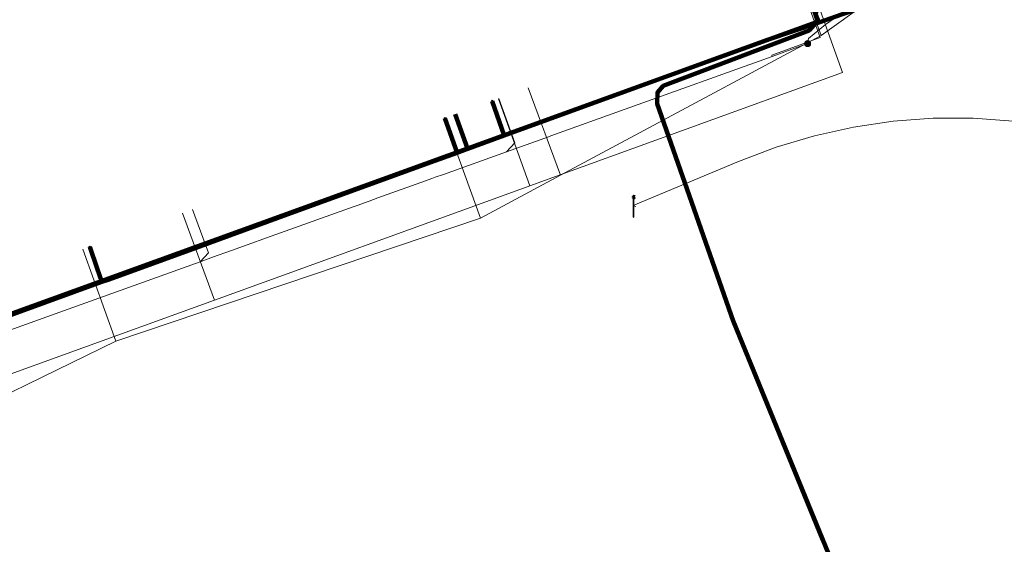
# Model space of a CAD drawing. Extents: x 152558 to 154479, y 462974 to 463683.
# Tile 592 of 638: x 154268 to 154304, y 463384 to 463404. Entities that reach past the tile are written whole.
import ezdxf
from ezdxf.lldxf.tags import DXFTag

# ---------------------------------------------------------------- set-up
doc = ezdxf.new("R2010")
doc.units = 0
doc.header["$LTSCALE"] = 0.2
doc.layers.get('0').update_dxf_attribs({"linetype": 'CONTINUOUS'})
for name, color, linetype, lineweight in [('B-RO-KL-DATA_COAXIAAL_17_ZIGGO BV-G', 90, 'KL-DATA-N', 18), ('B-RO-KL-DATA_COAXIAAL_7_ZIGGO BV-G', 90, 'KL-DATA-N', 18), ('B-RO-KL-DATA_HULPSTUK_KPN BV-S', 90, 'CONTINUOUS', 25), ('B-RO-KL-DATA_KABELBED_KPN BV-G', 90, 'CONTINUOUS', 100), ('B-RO-KL-DATA_KABELBED_ZIGGO BV-G', 90, 'CONTINUOUS', 100), ('B-RO-KL-DATA_MANTELBUIS_ZIGGO BV-G', 90, 'CONTINUOUS', 100), ('B-RO-KL-DATA_REGGEFIBER OPERATOR BV-G', 90, 'KL-DATA-N', 18), ('B-RO-KL-ET_LS_230 V_GEMEENTE AMERSFOORT-G', 190, 'KL-LS-N', 18), ('B-RO-KL-ET_LS_400 V_STEDIN NETBEHEER BV-G', 190, 'KL-LS-N', 18), ('B-RO-KL-ET_LS_GEMEENTE AMERSFOORT-S', 190, 'CONTINUOUS', 25), ('B-RO-KL-ET_LS_HULPSTUK_STEDIN NETBEHEER BV-S', 190, 'CONTINUOUS', 25), ('B-RO-KL-GAS_LD_PE_32_0.1 BAR_STEDIN NETBEHEER BV-G', 50, 'KL-GAS-LD-N', 18), ('B-RO-KL-GAS_LD_PVC_63_0.1 BAR_STEDIN NETBEHEER BV-G', 50, 'KL-GAS-LD-N', 18)]:
    doc.layers.add(name, color=color, linetype=linetype, lineweight=lineweight)
doc.styles.add('NLCS-ISO', font='NLCS-ISO.ttf')
tags = doc.linetypes.add('KL-DATA-N', pattern='A,4,-1,[101,NLCS.SHX,S=0.5,R=0,X=0,Y=0],-1,4,-1,["D",Standard,S=1,R=0,X=-0.25,Y=-0.5],-1.5', length=12.5).pattern_tags.tags
tags[18] = DXFTag(74, 10)
tags = doc.linetypes.add('KL-GAS-LD-N', pattern='A,4,-1,[69,NLCS.SHX,S=0.5,R=0,X=0,Y=0],-1,4,-1,["L",Standard,S=1,R=0,X=0.25,Y=-0.5],-2', length=13).pattern_tags.tags
tags[18] = DXFTag(74, 10)
tags = doc.linetypes.add('KL-LS-N', pattern='A,4,-1,[103,NLCS.SHX,S=0.75,R=0,X=0,Y=0],-1,4,-1,["L",Standard,S=1,R=0,X=0,Y=-0.5],-2', length=13).pattern_tags.tags
tags[18] = DXFTag(74, 10)

# ---------------------------------------------------------------- blocks, each defined once
blk = doc.blocks.new('SKL-WTB_HULP_MOF-SO')
at = {"linetype": 'ByBlock', "lineweight": 18}
h = blk.add_hatch(color=0, dxfattribs=at)
h.dxf.hatch_style = 1
h.paths.add_polyline_path([(-0.5625, 0, 1), (0.5625, 0, 1)])
at = {"color": 0, "linetype": 'ByBlock', "lineweight": 18}
blk.add_circle((0, 0), 0.5625, dxfattribs=at)
at = {"color": 0, "linetype": 'ByBlock', "lineweight": 18, "style": 'NLCS-ISO', "flags": 1}
for tag, p in [('TYPE', (1.5, 0)), ('LABEL', (1.5, -1.5)), ('OMSCHRIJVING', (1.5, -3))]:
    blk.add_attdef(tag, p, '', height=1, dxfattribs=at)
blk = doc.blocks.new('SKL-WTB_HULP_OVERIG-SO')
at = {"color": 0, "linetype": 'ByBlock', "lineweight": 18}
for points in [[(-0.14, 0.14), (0.14, -0.14)], [(0.14, 0.14), (-0.14, -0.14)]]:
    blk.add_lwpolyline(points, dxfattribs=at)
at = {"color": 0, "linetype": 'ByBlock', "lineweight": 18, "style": 'NLCS-ISO', "flags": 1}
for tag, p in [('TYPE', (1.5, 0)), ('LABEL', (1.5, -1.5)), ('OMSCHRIJVING', (1.5, -3))]:
    blk.add_attdef(tag, p, '', height=1, dxfattribs=at)
blk = doc.blocks.new('SKL-ET_LS_MAST-SO')
for p, q in [((-0.05, 2.07), (0.05, 2.07)), ((-0.05, -2), (0.05, -2))]:
    blk.add_line(p, q)
for points in [[(-0.18, 1.76), (-0.22, 1.76), (-0.22, 1.84), (-0.18, 1.84), (-0.18, 1.79)], [(-0.05, -2), (-0.05, 2.07)], [(0.05, -2), (0.05, 2.07)], [(0.18, 1.92), (0.05, 1.92)], [(0.18, 1.89), (0.05, 1.89)], [(0.18, 1.89), (0.22, 1.89), (0.22, 1.97), (0.18, 1.97), (0.18, 1.92)], [(-0.18, 1.49), (-0.22, 1.49), (-0.22, 1.57), (-0.18, 1.57), (-0.18, 1.52)], [(-0.18, 1.79), (-0.05, 1.79)], [(-0.18, 1.76), (-0.05, 1.76)], [(-0.18, 1.52), (-0.05, 1.52)], [(-0.18, 1.49), (-0.05, 1.49)], [(0.18, 1.66), (0.05, 1.66)], [(0.18, 1.63), (0.05, 1.63)], [(0.18, 1.39), (0.05, 1.39)], [(0.18, 1.36), (0.05, 1.36)], [(0.18, 1.63), (0.22, 1.63), (0.22, 1.71), (0.18, 1.71), (0.18, 1.66)], [(0.18, 1.36), (0.22, 1.36), (0.22, 1.44), (0.18, 1.44), (0.18, 1.39)]]:
    blk.add_lwpolyline(points)

msp = doc.modelspace()

# ---------------------------------------------------------------- linework, layer by layer
at = {"layer": 'B-RO-KL-DATA_COAXIAAL_17_ZIGGO BV-G', "flags": 128}
for points in [[(154218.302, 463353.028), (154217.934, 463353.99), (154223.042, 463355.944), (154227.376, 463357.546), (154230.065, 463358.539), (154238.318, 463361.589), (154238.721, 463361.738), (154239.25, 463361.934), (154245.297, 463364.168), (154250.057, 463365.927), (154250.062, 463365.929), (154251.38, 463366.416), (154253.645, 463367.253), (154254.158, 463367.436), (154264.267, 463371.047), (154265.461, 463371.474), (154266.376, 463371.819), (154266.64, 463371.919), (154271.636, 463373.804), (154273.177, 463374.385), (154274.161, 463374.756), (154277.52, 463376.024), (154278.092, 463376.24), (154281.561, 463377.549), (154283.439, 463378.257), (154292.435, 463381.608), (154297.975, 463383.672), (154297.662, 463384.413), (154294.367, 463392.474), (154291.577, 463400.459), (154291.584, 463400.869), (154291.8, 463401.12), (154297.165, 463403.151), (154297.44, 463403.45), (154297.442, 463403.463), (154297.464, 463403.632), (154297.502, 463403.926), (154276.73, 463461.478), (154273.743, 463469.754), (154273.217, 463471.213), (154274.519, 463471.691), (154280.111, 463473.741), (154282.391, 463474.851), (154282.609, 463474.93), (154284.462, 463475.601), (154294.361, 463479.086), (154295.491, 463479.499), (154302.68, 463482.128), (154324.013, 463490.277), (154326.061, 463491.654), (154327.554, 463494.54), (154327.881, 463495.173), (154327.883, 463495.179), (154328.052, 463495.837), (154328.221, 463496.494), (154329.123, 463500), (154329.239, 463500.451), (154329.309, 463500.722), (154330.561, 463500), (154331.408, 463499.234), (154350.72, 463481.762), (154350.753, 463481.732), (154351.097, 463481.385), (154352.632, 463479.839), (154354.062, 463478.398), (154358.559, 463473.868), (154373.526, 463461.102), (154376.285, 463458.699), (154380.26, 463455.237), (154385.373, 463450.784), (154392.12, 463444.814), (154399.951, 463437.885)], [(154350.106, 463248.787), (154347.762, 463245.734), (154345.422, 463242.687), (154344.806, 463241.75), (154344.517, 463241.583), (154344.135, 463241.599), (154343.703, 463241.822), (154343.112, 463242.61), (154330.191, 463274.237), (154330.092, 463274.789), (154330.121, 463275.031), (154330.509, 463275.413), (154331.285, 463275.996), (154333.933, 463277.032), (154344.849, 463281.626), (154345.314, 463282.15), (154345.421, 463282.805), (154345.144, 463283.727), (154341.354, 463290.933), (154341.165, 463291.633), (154340.095, 463292.214), (154339.09, 463292.902), (154338.079, 463293.593), (154337.145, 463294.384), (154336.21, 463295.175), (154335.362, 463296.058), (154334.519, 463296.936), (154333.769, 463297.896), (154330.229, 463305.165), (154329.442, 463307.2), (154325.845, 463316.235), (154325.638, 463316.755), (154325.547, 463316.718), (154322.451, 463324.311), (154303.819, 463370.008), (154302.988, 463372.046), (154301.83, 463374.475), (154300.669, 463377.287), (154297.975, 463383.672), (154297.662, 463384.413), (154294.367, 463392.474), (154291.577, 463400.459), (154291.584, 463400.869), (154291.8, 463401.12), (154297.165, 463403.151), (154297.44, 463403.45), (154297.442, 463403.463), (154297.464, 463403.632), (154297.502, 463403.926), (154276.73, 463461.478), (154273.743, 463469.754), (154273.217, 463471.213), (154274.519, 463471.691), (154280.111, 463473.741), (154282.391, 463474.851), (154282.609, 463474.93), (154284.462, 463475.601), (154294.361, 463479.086), (154295.491, 463479.499), (154302.68, 463482.128), (154324.013, 463490.277), (154326.061, 463491.654), (154327.554, 463494.54), (154327.881, 463495.173), (154327.883, 463495.179), (154328.052, 463495.837), (154328.221, 463496.494), (154329.123, 463500), (154329.239, 463500.451), (154329.309, 463500.722), (154330.561, 463500), (154331.408, 463499.234), (154350.72, 463481.762), (154350.753, 463481.732), (154351.04, 463481.323), (154352.243, 463479.608), (154352.318, 463479.466), (154352.747, 463478.652), (154352.143, 463477.68), (154352.025, 463477.49), (154351.989, 463477.449), (154336.911, 463460.42), (154336.829, 463460.328), (154336.168, 463459.581), (154336.383, 463459.409), (154336.493, 463459.319), (154336.529, 463459.29)], [(154292.15, 463414.208), (154292.376, 463413.586), (154292.729, 463412.611), (154293.759, 463412.983), (154294.041, 463413.085), (154294.689, 463411.294), (154297.464, 463403.632), (154297.442, 463403.463), (154284.914, 463398.93), (154284.88, 463398.918), (154284.598, 463398.816), (154260.192, 463389.983), (154259.954, 463390.641), (154256.717, 463399.57), (154256.34, 463399.433), (154255.775, 463399.228), (154248.252, 463396.502), (154247.135, 463396.097), (154246.681, 463397.323), (154245.952, 463399.291), (154245.401, 463399.09)]]:
    msp.add_lwpolyline(points, dxfattribs=at)
at = {"layer": 'B-RO-KL-DATA_COAXIAAL_7_ZIGGO BV-G', "flags": 128}
for points in [[(154292.15, 463414.208), (154292.376, 463413.586), (154292.729, 463412.611), (154293.759, 463412.983), (154294.041, 463413.085), (154294.689, 463411.294), (154297.464, 463403.632), (154297.442, 463403.463), (154284.914, 463398.93), (154284.88, 463398.918), (154284.598, 463398.816), (154260.192, 463389.983), (154259.954, 463390.641), (154256.717, 463399.57), (154256.34, 463399.433), (154255.387, 463402.047), (154254.743, 463403.812), (154253.22, 463407.986), (154251.475, 463412.768), (154250.391, 463415.738), (154248.986, 463419.589), (154247.58, 463423.442), (154245.618, 463428.821), (154243.891, 463433.556), (154242.509, 463437.343), (154242.044, 463438.618), (154239.583, 463445.367), (154239.573, 463445.396), (154238.251, 463449.043), (154240.286, 463449.781)], [(154242.273, 463442.638), (154242.18, 463442.89), (154242.135, 463443.012), (154241.084, 463445.912), (154239.583, 463445.367), (154242.044, 463438.618), (154242.509, 463437.343), (154243.891, 463433.556), (154245.618, 463428.821), (154247.58, 463423.442), (154248.986, 463419.589), (154250.391, 463415.738), (154251.475, 463412.768), (154253.22, 463407.986), (154254.743, 463403.812), (154255.387, 463402.047), (154256.34, 463399.433), (154256.717, 463399.57), (154259.954, 463390.641), (154260.192, 463389.983), (154284.598, 463398.816), (154284.88, 463398.918), (154284.914, 463398.93), (154297.442, 463403.463), (154297.464, 463403.632), (154294.689, 463411.294), (154294.407, 463411.192), (154293.092, 463410.716), (154292.783, 463410.605)], [(154292.15, 463414.208), (154292.376, 463413.586), (154292.729, 463412.611), (154293.759, 463412.983), (154294.041, 463413.085), (154294.689, 463411.294), (154297.464, 463403.632), (154297.442, 463403.463), (154284.914, 463398.93), (154284.88, 463398.918), (154284.598, 463398.816), (154260.192, 463389.983), (154259.954, 463390.641), (154256.717, 463399.57), (154256.34, 463399.433), (154255.387, 463402.047), (154254.743, 463403.812), (154253.22, 463407.986), (154251.475, 463412.768), (154250.391, 463415.738), (154248.986, 463419.589), (154247.58, 463423.442), (154245.618, 463428.821), (154243.891, 463433.556), (154242.509, 463437.343), (154242.044, 463438.618), (154239.583, 463445.367), (154241.084, 463445.912), (154242.135, 463443.012), (154242.18, 463442.89), (154242.706, 463443.084)], [(154292.15, 463414.208), (154292.376, 463413.586), (154292.729, 463412.611), (154293.759, 463412.983), (154294.041, 463413.085), (154294.689, 463411.294), (154297.464, 463403.632), (154297.442, 463403.463), (154284.914, 463398.93), (154284.88, 463398.918), (154284.598, 463398.816), (154260.192, 463389.983), (154259.954, 463390.641), (154256.717, 463399.57), (154256.34, 463399.433), (154255.387, 463402.047), (154254.743, 463403.812), (154253.22, 463407.986), (154251.475, 463412.768), (154250.391, 463415.738), (154248.986, 463419.589), (154247.58, 463423.442), (154245.618, 463428.821), (154243.891, 463433.556), (154242.509, 463437.343), (154242.044, 463438.618), (154239.583, 463445.367), (154241.084, 463445.912), (154242.135, 463443.012), (154242.18, 463442.89), (154242.706, 463443.084)], [(154242.273, 463442.638), (154242.18, 463442.89), (154242.135, 463443.012), (154241.084, 463445.912), (154239.583, 463445.367), (154242.044, 463438.618), (154242.509, 463437.343), (154243.891, 463433.556), (154245.618, 463428.821), (154247.58, 463423.442), (154248.986, 463419.589), (154250.391, 463415.738), (154251.475, 463412.768), (154253.22, 463407.986), (154254.743, 463403.812), (154255.387, 463402.047), (154256.34, 463399.433), (154256.717, 463399.57), (154259.954, 463390.641), (154260.192, 463389.983), (154284.598, 463398.816), (154284.88, 463398.918), (154284.914, 463398.93), (154297.442, 463403.463), (154297.464, 463403.632), (154294.689, 463411.294), (154294.407, 463411.192), (154293.092, 463410.716), (154292.783, 463410.605)], [(154292.15, 463414.208), (154292.376, 463413.586), (154292.729, 463412.611), (154293.759, 463412.983), (154294.041, 463413.085), (154294.689, 463411.294), (154297.464, 463403.632), (154297.442, 463403.463), (154284.914, 463398.93), (154284.88, 463398.918), (154284.598, 463398.816), (154260.192, 463389.983), (154259.954, 463390.641), (154256.717, 463399.57), (154256.34, 463399.433), (154255.387, 463402.047), (154254.743, 463403.812), (154253.22, 463407.986), (154251.475, 463412.768), (154250.391, 463415.738), (154248.986, 463419.589), (154247.58, 463423.442), (154245.618, 463428.821), (154243.891, 463433.556), (154242.509, 463437.343), (154242.044, 463438.618), (154239.583, 463445.367), (154241.084, 463445.912), (154242.135, 463443.012), (154242.18, 463442.89), (154242.706, 463443.084)], [(154242.273, 463442.638), (154242.18, 463442.89), (154242.135, 463443.012), (154241.084, 463445.912), (154239.583, 463445.367), (154242.044, 463438.618), (154242.509, 463437.343), (154243.891, 463433.556), (154245.618, 463428.821), (154247.58, 463423.442), (154248.986, 463419.589), (154250.391, 463415.738), (154251.475, 463412.768), (154253.22, 463407.986), (154254.743, 463403.812), (154255.387, 463402.047), (154256.34, 463399.433), (154256.717, 463399.57), (154259.954, 463390.641), (154260.192, 463389.983), (154284.598, 463398.816), (154284.88, 463398.918), (154284.914, 463398.93), (154297.442, 463403.463), (154297.464, 463403.632), (154294.689, 463411.294), (154294.407, 463411.192), (154293.092, 463410.716), (154292.783, 463410.605)], [(154292.15, 463414.208), (154292.376, 463413.586), (154292.729, 463412.611), (154293.759, 463412.983), (154294.041, 463413.085), (154294.689, 463411.294), (154297.464, 463403.632), (154297.442, 463403.463), (154284.914, 463398.93), (154284.88, 463398.918), (154284.598, 463398.816), (154260.192, 463389.983), (154259.954, 463390.641), (154256.717, 463399.57), (154256.34, 463399.433), (154255.387, 463402.047), (154254.743, 463403.812), (154253.22, 463407.986), (154251.475, 463412.768), (154250.391, 463415.738), (154248.986, 463419.589), (154247.58, 463423.442), (154245.618, 463428.821), (154243.891, 463433.556), (154242.509, 463437.343), (154242.044, 463438.618), (154244.058, 463439.352)], [(154292.15, 463414.208), (154292.376, 463413.586), (154292.729, 463412.611), (154293.759, 463412.983), (154294.041, 463413.085), (154294.689, 463411.294), (154297.464, 463403.632), (154297.442, 463403.463), (154284.914, 463398.93), (154284.88, 463398.918), (154284.598, 463398.816), (154260.192, 463389.983), (154259.954, 463390.641), (154256.717, 463399.57), (154256.34, 463399.433), (154255.387, 463402.047), (154254.743, 463403.812), (154253.22, 463407.986), (154251.475, 463412.768), (154250.391, 463415.738), (154248.986, 463419.589), (154247.58, 463423.442), (154245.618, 463428.821), (154243.891, 463433.556), (154242.509, 463437.343), (154242.044, 463438.618), (154244.058, 463439.352)], [(154292.15, 463414.208), (154292.376, 463413.586), (154292.729, 463412.611), (154293.759, 463412.983), (154294.041, 463413.085), (154294.689, 463411.294), (154297.464, 463403.632), (154297.442, 463403.463), (154284.914, 463398.93), (154284.88, 463398.918), (154284.598, 463398.816), (154260.192, 463389.983), (154259.954, 463390.641), (154256.717, 463399.57), (154256.34, 463399.433), (154255.387, 463402.047), (154254.743, 463403.812), (154253.22, 463407.986), (154251.475, 463412.768), (154250.391, 463415.738), (154248.986, 463419.589), (154247.58, 463423.442), (154245.618, 463428.821), (154243.891, 463433.556), (154245.892, 463434.286)], [(154292.15, 463414.208), (154292.376, 463413.586), (154292.729, 463412.611), (154293.759, 463412.983), (154294.041, 463413.085), (154294.689, 463411.294), (154297.464, 463403.632), (154297.442, 463403.463), (154284.914, 463398.93), (154284.88, 463398.918), (154284.598, 463398.816), (154260.192, 463389.983), (154259.954, 463390.641), (154256.717, 463399.57), (154256.34, 463399.433), (154255.387, 463402.047), (154254.743, 463403.812), (154253.22, 463407.986), (154251.475, 463412.768), (154250.391, 463415.738), (154248.986, 463419.589), (154247.58, 463423.442), (154245.618, 463428.821), (154247.608, 463429.547)], [(154292.15, 463414.208), (154292.376, 463413.586), (154292.729, 463412.611), (154293.759, 463412.983), (154294.041, 463413.085), (154294.689, 463411.294), (154297.464, 463403.632), (154297.442, 463403.463), (154284.914, 463398.93), (154284.88, 463398.918), (154284.598, 463398.816), (154260.192, 463389.983), (154259.954, 463390.641), (154256.717, 463399.57), (154256.34, 463399.433), (154255.387, 463402.047), (154254.743, 463403.812), (154253.22, 463407.986), (154251.475, 463412.768), (154250.391, 463415.738), (154248.986, 463419.589), (154247.58, 463423.442), (154249.558, 463424.164)], [(154292.15, 463414.208), (154292.376, 463413.586), (154292.729, 463412.611), (154293.759, 463412.983), (154294.041, 463413.085), (154294.689, 463411.294), (154297.464, 463403.632), (154297.442, 463403.463), (154284.914, 463398.93), (154284.88, 463398.918), (154284.598, 463398.816), (154260.192, 463389.983), (154259.954, 463390.641), (154256.717, 463399.57), (154256.34, 463399.433), (154255.387, 463402.047), (154254.743, 463403.812), (154253.22, 463407.986), (154251.475, 463412.768), (154250.391, 463415.738), (154248.986, 463419.589), (154250.954, 463420.308)], [(154292.15, 463414.208), (154292.376, 463413.586), (154292.729, 463412.611), (154293.759, 463412.983), (154294.041, 463413.085), (154294.689, 463411.294), (154297.464, 463403.632), (154297.442, 463403.463), (154284.914, 463398.93), (154284.88, 463398.918), (154284.598, 463398.816), (154260.192, 463389.983), (154259.954, 463390.641), (154256.717, 463399.57), (154256.34, 463399.433), (154255.387, 463402.047), (154254.743, 463403.812), (154253.22, 463407.986), (154251.475, 463412.768), (154250.391, 463415.738), (154252.35, 463416.452)], [(154292.15, 463414.208), (154292.376, 463413.586), (154292.729, 463412.611), (154293.759, 463412.983), (154294.041, 463413.085), (154294.689, 463411.294), (154297.464, 463403.632), (154297.442, 463403.463), (154284.914, 463398.93), (154284.88, 463398.918), (154284.598, 463398.816), (154260.192, 463389.983), (154259.954, 463390.641), (154256.717, 463399.57), (154256.34, 463399.433), (154255.387, 463402.047), (154254.743, 463403.812), (154253.22, 463407.986), (154255.159, 463408.693)], [(154292.15, 463414.208), (154292.376, 463413.586), (154292.729, 463412.611), (154293.759, 463412.983), (154294.041, 463413.085), (154294.689, 463411.294), (154297.464, 463403.632), (154297.442, 463403.463), (154284.914, 463398.93), (154284.88, 463398.918), (154284.598, 463398.816), (154260.192, 463389.983), (154259.954, 463390.641), (154256.717, 463399.57), (154256.34, 463399.433), (154255.387, 463402.047), (154254.743, 463403.812), (154256.672, 463404.516)]]:
    msp.add_lwpolyline(points, dxfattribs=at)
at = {"layer": 'B-RO-KL-DATA_KABELBED_KPN BV-G', "flags": 128}
for points in [[(154297.53, 463403.444), (154297.53, 463403.444), (154296.786, 463405.356), (154294.75, 463410.992)], [(154297.529, 463403.444), (154297.53, 463403.444), (154298.39, 463403.755), (154307.523, 463406.911), (154307.547, 463406.919), (154306.895, 463408.564)], [(154297.529, 463403.444), (154295.641, 463402.815), (154293.093, 463401.888)], [(154293.093, 463401.888), (154285.949, 463399.29), (154285.948, 463399.29)], [(154285.502, 463400.561), (154285.949, 463399.29), (154285.949, 463399.29)], [(154283.758, 463399.933), (154284.216, 463398.66), (154284.216, 463398.66)], [(154285.948, 463399.29), (154284.465, 463398.751), (154284.216, 463398.66), (154284.215, 463398.66)], [(154284.215, 463398.66), (154283.219, 463398.297)], [(154283.219, 463398.297), (154277.594, 463396.252), (154274.236, 463395.032)], [(154270.688, 463395.201), (154270.967, 463394.407), (154271.141, 463393.906)], [(154274.236, 463395.032), (154271.4, 463394), (154271.141, 463393.906)], [(154271.14, 463393.906), (154260.694, 463390.108), (154260.092, 463389.89)]]:
    msp.add_lwpolyline(points, dxfattribs=at)
at = {"layer": 'B-RO-KL-DATA_KABELBED_ZIGGO BV-G', "flags": 128}
for points in [[(154297.464, 463403.632), (154297.442, 463403.463)], [(154297.442, 463403.463), (154284.598, 463398.816)], [(154297.442, 463403.463), (154297.165, 463403.151), (154291.8, 463401.12), (154291.584, 463400.869), (154291.577, 463400.459), (154294.367, 463392.474), (154297.975, 463383.672)], [(154284.598, 463398.816), (154284.145, 463400.073)], [(154284.598, 463398.816), (154260.192, 463389.983), (154259.954, 463390.641)]]:
    msp.add_lwpolyline(points, dxfattribs=at)
at = {"layer": 'B-RO-KL-DATA_MANTELBUIS_ZIGGO BV-G', "flags": 128}
msp.add_lwpolyline([(154294.367, 463392.474), (154297.67, 463384.416)], dxfattribs=at)
at = {"layer": 'B-RO-KL-DATA_REGGEFIBER OPERATOR BV-G', "flags": 128}
for points in [[(154291.246, 463416.172), (154291.747, 463414.786), (154293.933, 463415.577), (154294.388, 463414.36), (154293.589, 463414.07), (154293.623, 463413.976), (154294.9, 463410.45), (154297.606, 463402.975)], [(154294.9, 463410.45), (154297.606, 463402.975), (154288.013, 463397.832)], [(154297.606, 463402.975), (154299.779, 463404.541), (154304.398, 463406.217), (154310.047, 463407.605), (154316.599, 463410.021)], [(154251.109, 463383.644), (154252.334, 463383.862), (154259.655, 463386.562), (154262.938, 463387.592), (154264.559, 463388.271), (154271.647, 463391.73), (154285.071, 463396.254), (154288.013, 463397.832), (154297.606, 463402.975)], [(154286.823, 463401.047), (154288.013, 463397.832)], [(154283.748, 463399.93), (154283.763, 463399.887)], [(154283.763, 463399.887), (154283.8, 463399.9)], [(154283.763, 463399.887), (154285.071, 463396.254)], [(154285.071, 463396.254), (154288.013, 463397.832)], [(154270.436, 463395.111), (154271.647, 463391.73), (154285.071, 463396.254)]]:
    msp.add_lwpolyline(points, dxfattribs=at)
at = {"layer": 'B-RO-KL-ET_LS_230 V_GEMEENTE AMERSFOORT-G', "flags": 128}
for points in [[(154319.24, 463390.811), (154318.777, 463391.714), (154318.304, 463391.52), (154318.266, 463391.569), (154317.322, 463392.692), (154316.297, 463393.743), (154315.199, 463394.717), (154314.033, 463395.607), (154312.804, 463396.41), (154311.52, 463397.12), (154310.187, 463397.735), (154310.117, 463397.765), (154310.359, 463398.345), (154308.982, 463398.869), (154307.57, 463399.291), (154306.131, 463399.609), (154304.673, 463399.822), (154303.203, 463399.929), (154301.729, 463399.928), (154300.259, 463399.821), (154298.801, 463399.606), (154297.362, 463399.287), (154295.95, 463398.864), (154294.573, 463398.339)], [(154290.687, 463396.717), (154294.573, 463398.339)], [(154290.792, 463396.684), (154290.687, 463396.717)]]:
    msp.add_lwpolyline(points, dxfattribs=at)
at = {"layer": 'B-RO-KL-ET_LS_400 V_STEDIN NETBEHEER BV-G', "flags": 128}
for points in [[(154295.807, 463402.203), (154295.79, 463402.25), (154297.577, 463402.897), (154292.624, 463416.578), (154290.374, 463415.764)], [(154297.111, 463402.675), (154297.142, 463402.862), (154297.775, 463403.379), (154298.289, 463403.727), (154299.245, 463403.993), (154307.247, 463406.754), (154304.688, 463413.996), (154306.381, 463414.609)], [(154295.807, 463402.203), (154297.111, 463402.675)], [(154295.807, 463402.203), (154290.398, 463400.262), (154287.657, 463399.279), (154287.631, 463399.27), (154287.439, 463399.201), (154286.027, 463398.695), (154283.705, 463397.862), (154283.408, 463397.755), (154283.278, 463397.708), (154283.043, 463397.624), (154281.293, 463396.997), (154280.976, 463396.883), (154280.532, 463396.724), (154280.418, 463396.683), (154277.37, 463395.589), (154276.346, 463395.222), (154275.902, 463395.063), (154275.209, 463394.814), (154274.79, 463394.664), (154274.753, 463394.651), (154269.902, 463392.91), (154259.961, 463389.344), (154256.375, 463399.237), (154246.677, 463395.726), (154245.541, 463398.865), (154243.802, 463398.236)], [(154285.748, 463400.65), (154286.336, 463399.018), (154286.027, 463398.695)], [(154274.478, 463396.57), (154275.061, 463394.973), (154274.753, 463394.651)]]:
    msp.add_lwpolyline(points, dxfattribs=at)
at = {"layer": 'B-RO-KL-GAS_LD_PE_32_0.1 BAR_STEDIN NETBEHEER BV-G', "flags": 128}
for points in [[(154285.734, 463400.645), (154286.886, 463397.437)], [(154274.103, 463396.431), (154275.284, 463393.237)]]:
    msp.add_lwpolyline(points, dxfattribs=at)
at = {"layer": 'B-RO-KL-GAS_LD_PVC_63_0.1 BAR_STEDIN NETBEHEER BV-G', "flags": 128}
msp.add_lwpolyline([(154259.629, 463388.081), (154260.49, 463388.391), (154261.321, 463388.186), (154269.728, 463391.226), (154275.284, 463393.237), (154286.115, 463397.158), (154286.886, 463397.437), (154298.401, 463401.606), (154297.569, 463403.904), (154294.757, 463411.674)], dxfattribs=at)

# ---------------------------------------------------------------- block references
at = {"layer": 'B-RO-KL-DATA_HULPSTUK_KPN BV-S', "xscale": 0.2, "yscale": 0.2, "zscale": 0.2}
for p in [(154297.529, 463403.444), (154297.529, 463403.444), (154297.53, 463403.444), (154293.093, 463401.888), (154293.093, 463401.888), (154285.502, 463400.561), (154283.758, 463399.933), (154285.948, 463399.29), (154285.948, 463399.29), (154285.949, 463399.29), (154284.215, 463398.66), (154284.215, 463398.66), (154284.216, 463398.66), (154283.219, 463398.297), (154283.219, 463398.297), (154270.688, 463395.201), (154274.236, 463395.032), (154274.236, 463395.032), (154271.14, 463393.906), (154271.141, 463393.906), (154271.141, 463393.906)]:
    msp.add_blockref('SKL-WTB_HULP_OVERIG-SO', p, dxfattribs=at)
at = {"layer": 'B-RO-KL-ET_LS_GEMEENTE AMERSFOORT-S', "xscale": 0.2, "yscale": 0.2, "zscale": 0.2}
msp.add_blockref('SKL-ET_LS_MAST-SO', (154290.711, 463396.687), dxfattribs=at)
at = {"layer": 'B-RO-KL-ET_LS_HULPSTUK_STEDIN NETBEHEER BV-S', "xscale": 0.2, "yscale": 0.2, "zscale": 0.2}
msp.add_blockref('SKL-WTB_HULP_MOF-SO', (154297.111, 463402.675), dxfattribs=at)

doc.saveas('drawing.dxf')
